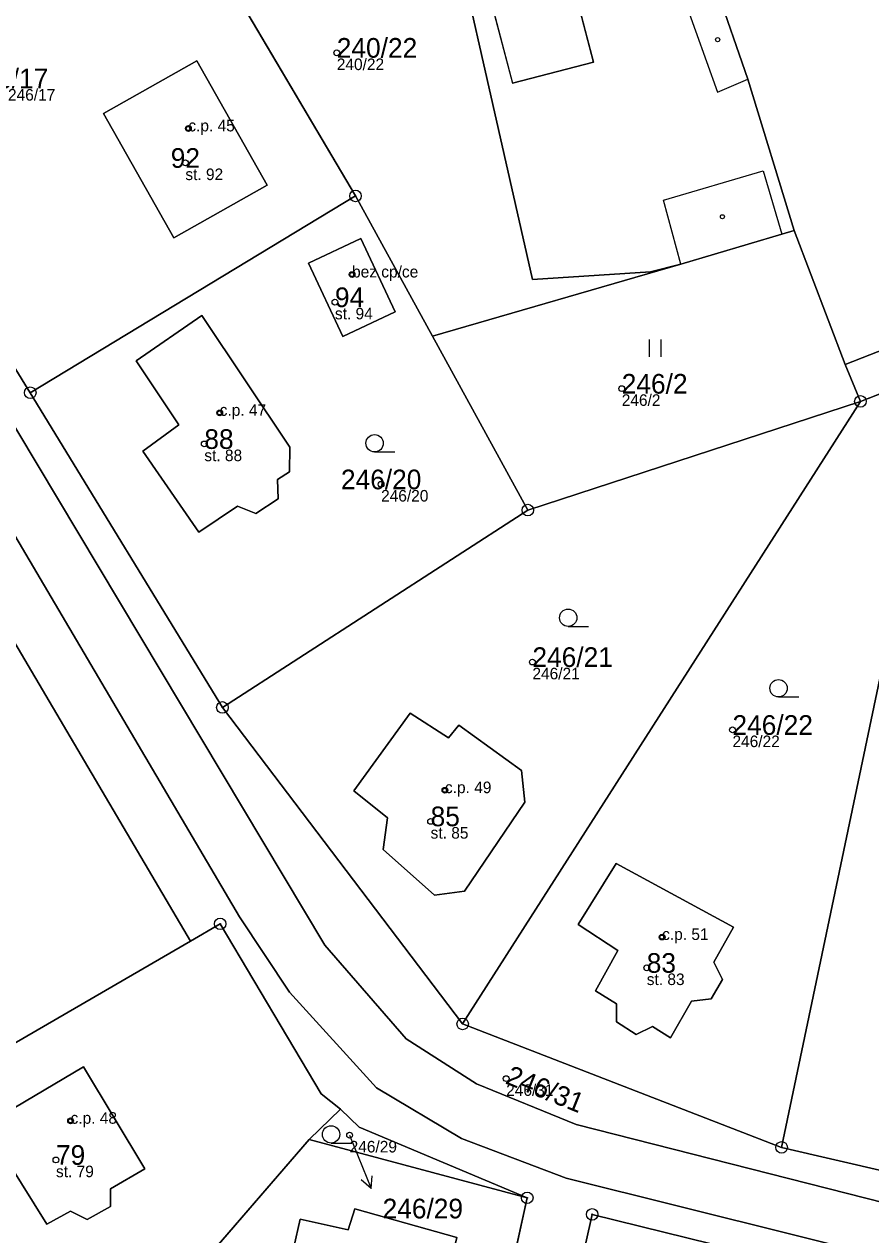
# Model space of a CAD drawing. Extents: x -680203 to -673936, y -1102717 to -1093650.
# Drawn here: x -677972 to -677898.9, y -1095351.1 to -1095246.5 of the extents above; entities that cross this region are included whole.
import ezdxf

# ---------------------------------------------------------------- set-up
doc = ezdxf.new("R2010")
doc.units = 0
for name, color, linetype in [('Definiční body', 7, 'Continuous'), ('Horni', 7, 'Continuous'), ('SOxx01xx_ŽSp_násyp_plocha', 7, 'Continuous'), ('SOxx02xx_Koleje_param další_Popis10', 7, 'Continuous'), ('SOxx02xx_Staničení_Popis10', 7, 'Continuous'), ('SOxxxxxx_Koleje_hlavní_body_Popis10', 7, 'Continuous'), ('SOxxxxxx_Koleje_param další_Popis10', 7, 'Continuous'), ('SOxxxxxx_Osa_bod_P', 7, 'Continuous'), ('SOxxxxxx_Staničení_Popis10', 7, 'Continuous'), ('x_prac', 7, 'Continuous')]:
    doc.layers.add(name, color=color, linetype=linetype)

msp = doc.modelspace()

# ---------------------------------------------------------------- linework, layer by layer
at = {"layer": 'Definiční body'}
for centre in [(-677945.03, -1095248.94), (-677957.86, -1095255.48), (-677958.12, -1095258.45), (-677943.71, -1095268.11), (-677945.19, -1095270.49), (-677920.4, -1095277.97), (-677955.15, -1095280.07), (-677956.48, -1095282.75), (-677941.2, -1095286.24), (-677928.12, -1095301.61), (-677910.83, -1095307.47), (-677935.68, -1095312.69), (-677936.92, -1095315.38), (-677916.91, -1095325.38), (-677918.24, -1095328.04), (-677930.39, -1095337.62), (-677968.04, -1095341.27), (-677943.92, -1095342.51), (-677969.3, -1095344.65)]:
    msp.add_circle(centre, 0.25, dxfattribs=at)
at = {"layer": 'Horni'}
for points in [[(-677927.83, -1095230.65), (-677934.84, -1095232.54), (-677929.84, -1095251.57), (-677922.84, -1095249.74)], [(-677965.19, -1095254.18), (-677959.11, -1095264.93), (-677951.06, -1095260.38), (-677957.12, -1095249.64)], [(-677942.95, -1095265), (-677947.48, -1095267.11), (-677944.5, -1095273.46), (-677939.97, -1095271.34)], [(-677949.1, -1095283.02), (-677956.7, -1095271.66), (-677962.38, -1095275.56), (-677958.69, -1095281.11), (-677961.8, -1095283.38), (-677956.96, -1095290.39), (-677953.6, -1095288.14), (-677952.03, -1095288.75), (-677950.09, -1095287.5), (-677950.14, -1095285.83), (-677949.13, -1095285.16)], [(-677938.69, -1095306.02), (-677943.56, -1095312.74), (-677940.66, -1095315.06), (-677941.02, -1095317.81), (-677936.58, -1095321.76), (-677934, -1095321.4), (-677928.79, -1095313.71), (-677929.07, -1095310.98), (-677934.49, -1095307.07), (-677935.37, -1095308.15)], [(-677920.85, -1095332.71), (-677919.14, -1095333.79), (-677917.73, -1095333.11), (-677916.18, -1095334.08), (-677914.37, -1095330.92), (-677912.67, -1095330.73), (-677911.69, -1095329.06), (-677912.45, -1095327.56), (-677910.73, -1095324.52), (-677920.89, -1095319.01), (-677924.18, -1095324.3), (-677920.74, -1095326.54), (-677922.66, -1095330.02), (-677920.86, -1095331.15)], [(-677961.63, -1095345.43), (-677966.92, -1095336.6), (-677975.44, -1095341.64), (-677970.08, -1095350.2), (-677968.06, -1095349.07), (-677966.6, -1095349.8), (-677964.58, -1095348.68), (-677964.59, -1095347.14)], [(-677950.56, -1095360.19), (-677940.67, -1095362.32), (-677939.65, -1095358.25), (-677936.44, -1095358.92), (-677934.64, -1095351.35), (-677943.48, -1095348.88), (-677944.06, -1095350.7), (-677948.19, -1095349.76), (-677948.74, -1095352.2), (-677949.9, -1095352.57), (-677950.41, -1095354.53), (-677949.5, -1095355.56)]]:
    msp.add_lwpolyline(points, close=True, dxfattribs=at)
at = {"layer": 'SOxx01xx_ŽSp_násyp_plocha'}
for points in [[(-677906.72, -1095200.12), (-677908.31, -1095203.66), (-677911.4, -1095207.89), (-677916.03, -1095212.48), (-677921.77, -1095216.89), (-677915.43, -1095233.08), (-677912.25, -1095243.28), (-677909.5, -1095251.23), (-677905.49, -1095264.31), (-677901.08, -1095275.89), (-677879.11, -1095267.28), (-677877.1, -1095266.44), (-677880.42, -1095258.69), (-677883.17, -1095251.04), (-677883.32, -1095248.44), (-677885.09, -1095242.35), (-677888.03, -1095233.81), (-677892.42, -1095223.91), (-677903.26, -1095197.39), (-677898.48, -1095195.14), (-677902.02, -1095189.9), (-677905.74, -1095197.94)], [(-677937.77, -1095225.91), (-677928.1, -1095268.54), (-677917.92, -1095267.86), (-677915.29, -1095267.2), (-677906.57, -1095264.62), (-677905.49, -1095264.31), (-677909.5, -1095251.23), (-677912.25, -1095243.28), (-677915.43, -1095233.08), (-677921.25, -1095235.86), (-677929.85, -1095222.23)], [(-677937.77, -1095225.91), (-677948.04, -1095229.3), (-677960.29, -1095232.74), (-677943.41, -1095261.31), (-677936.77, -1095273.42), (-677915.29, -1095267.2), (-677917.92, -1095267.86), (-677928.1, -1095268.54)], [(-677988.35, -1095250.99), (-677971.52, -1095278.32), (-677943.41, -1095261.31), (-677960.29, -1095232.74), (-677983.05, -1095241.42), (-677987.24, -1095245.39)], [(-677951.06, -1095260.38), (-677957.12, -1095249.64), (-677965.19, -1095254.18), (-677959.11, -1095264.93)], [(-677951.06, -1095260.38), (-677959.11, -1095264.93), (-677965.19, -1095254.18), (-677957.12, -1095249.64)], [(-677943.41, -1095261.31), (-677971.52, -1095278.32), (-677954.92, -1095305.53), (-677928.52, -1095288.47), (-677936.77, -1095273.42)], [(-677901.08, -1095275.89), (-677905.49, -1095264.31), (-677906.57, -1095264.62), (-677915.29, -1095267.2), (-677936.77, -1095273.42), (-677928.52, -1095288.47), (-677899.77, -1095279.07)], [(-677942.95, -1095265), (-677947.48, -1095267.11), (-677944.5, -1095273.46), (-677939.97, -1095271.34)], [(-677942.95, -1095265), (-677939.97, -1095271.34), (-677944.5, -1095273.46), (-677947.48, -1095267.11)], [(-677880.37, -1095270.77), (-677892.47, -1095276.22), (-677906.58, -1095343.56), (-677883.92, -1095348.81), (-677872.24, -1095292.07)], [(-677952.03, -1095288.75), (-677950.09, -1095287.5), (-677950.14, -1095285.83), (-677949.13, -1095285.16), (-677949.1, -1095283.02), (-677956.7, -1095271.66), (-677962.38, -1095275.56), (-677958.69, -1095281.11), (-677961.8, -1095283.38), (-677956.96, -1095290.39), (-677953.6, -1095288.14)], [(-677952.03, -1095288.75), (-677953.6, -1095288.14), (-677956.96, -1095290.39), (-677961.8, -1095283.38), (-677958.69, -1095281.11), (-677962.38, -1095275.56), (-677956.7, -1095271.66), (-677949.1, -1095283.02), (-677949.13, -1095285.16), (-677950.14, -1095285.83), (-677950.09, -1095287.5)], [(-677899.77, -1095279.07), (-677934.15, -1095332.89), (-677906.58, -1095343.56), (-677892.47, -1095276.22)], [(-677899.77, -1095279.07), (-677928.52, -1095288.47), (-677954.92, -1095305.53), (-677934.15, -1095332.89)], [(-677957.66, -1095325.74), (-677978.13, -1095291.05), (-678002.3, -1095305.61), (-678000.42, -1095310.37), (-677982.77, -1095340.29)], [(-677936.58, -1095321.76), (-677941.02, -1095317.81), (-677940.66, -1095315.06), (-677943.56, -1095312.74), (-677938.69, -1095306.02), (-677935.37, -1095308.15), (-677934.49, -1095307.07), (-677929.07, -1095310.98), (-677928.79, -1095313.71), (-677934, -1095321.4)], [(-677936.58, -1095321.76), (-677934, -1095321.4), (-677928.79, -1095313.71), (-677929.07, -1095310.98), (-677934.49, -1095307.07), (-677935.37, -1095308.15), (-677938.69, -1095306.02), (-677943.56, -1095312.74), (-677940.66, -1095315.06), (-677941.02, -1095317.81)], [(-677912.45, -1095327.56), (-677911.69, -1095329.06), (-677912.67, -1095330.73), (-677914.37, -1095330.92), (-677916.18, -1095334.08), (-677917.73, -1095333.11), (-677919.14, -1095333.79), (-677920.85, -1095332.71), (-677920.86, -1095331.15), (-677922.66, -1095330.02), (-677920.74, -1095326.54), (-677924.18, -1095324.3), (-677920.89, -1095319.01), (-677910.73, -1095324.52)], [(-677912.45, -1095327.56), (-677910.73, -1095324.52), (-677920.89, -1095319.01), (-677924.18, -1095324.3), (-677920.74, -1095326.54), (-677922.66, -1095330.02), (-677920.86, -1095331.15), (-677920.85, -1095332.71), (-677919.14, -1095333.79), (-677917.73, -1095333.11), (-677916.18, -1095334.08), (-677914.37, -1095330.92), (-677912.67, -1095330.73), (-677911.69, -1095329.06)], [(-677994.42, -1095347.96), (-678005.14, -1095354.07), (-677985.66, -1095387.14), (-677947.41, -1095342.87), (-677944.7, -1095340.27), (-677946.39, -1095338.92), (-677955.11, -1095324.24), (-677957.66, -1095325.74), (-677982.77, -1095340.29)], [(-677964.58, -1095348.68), (-677966.6, -1095349.8), (-677968.06, -1095349.07), (-677970.08, -1095350.2), (-677975.44, -1095341.64), (-677966.92, -1095336.6), (-677961.63, -1095345.43), (-677964.59, -1095347.14)], [(-677964.58, -1095348.68), (-677964.59, -1095347.14), (-677961.63, -1095345.43), (-677966.92, -1095336.6), (-677975.44, -1095341.64), (-677970.08, -1095350.2), (-677968.06, -1095349.07), (-677966.6, -1095349.8)], [(-677944.7, -1095340.27), (-677947.41, -1095342.87), (-677928.57, -1095347.92), (-677943.1, -1095341.8)], [(-677953.59, -1095394.87), (-677939.67, -1095398.23), (-677928.57, -1095347.92), (-677947.41, -1095342.87), (-677985.66, -1095387.14)], [(-677949.5, -1095355.56), (-677950.41, -1095354.53), (-677949.9, -1095352.57), (-677948.74, -1095352.2), (-677948.19, -1095349.76), (-677944.06, -1095350.7), (-677943.48, -1095348.88), (-677934.64, -1095351.35), (-677936.44, -1095358.92), (-677939.65, -1095358.25), (-677940.67, -1095362.32), (-677950.56, -1095360.19)], [(-677949.5, -1095355.56), (-677950.56, -1095360.19), (-677940.67, -1095362.32), (-677939.65, -1095358.25), (-677936.44, -1095358.92), (-677934.64, -1095351.35), (-677943.48, -1095348.88), (-677944.06, -1095350.7), (-677948.19, -1095349.76), (-677948.74, -1095352.2), (-677949.9, -1095352.57), (-677950.41, -1095354.53)], [(-677934.19, -1095399.62), (-677920.52, -1095402.84), (-677911.35, -1095404.96), (-677900.28, -1095354.95), (-677922.96, -1095349.35)]]:
    msp.add_lwpolyline(points, close=True, dxfattribs=at)
for points in [[(-677883.92, -1095348.81), (-677906.58, -1095343.56), (-677934.15, -1095332.89), (-677954.92, -1095305.53), (-677971.52, -1095278.32), (-677988.35, -1095250.99), (-677987.24, -1095245.39), (-677983.05, -1095241.42), (-677960.29, -1095232.74), (-677973.32, -1095235.9), (-677982.65, -1095238.18), (-677992.96, -1095242.35), (-677993.72, -1095244.47), (-677993.27, -1095246.78), (-677992.21, -1095248.95), (-677946.07, -1095326.08), (-677939.04, -1095334.19), (-677932.96, -1095338.08), (-677924.35, -1095341.58), (-677850.8, -1095360.29)], [(-677850.8, -1095360.29), (-677924.35, -1095341.58), (-677932.96, -1095338.08), (-677939.04, -1095334.19), (-677946.07, -1095326.08), (-677992.21, -1095248.95), (-677993.27, -1095246.78), (-677993.72, -1095244.47), (-677992.96, -1095242.35), (-678002.17, -1095246.07), (-678004.89, -1095248.45), (-678000.18, -1095248.95), (-677997.16, -1095250.75), (-677993.82, -1095255.1), (-677953.45, -1095323.62), (-677949.12, -1095330.13), (-677941.6, -1095338.4), (-677934.24, -1095342.8), (-677925.19, -1095346.22), (-677846.27, -1095365.91)], [(-677846.27, -1095365.91), (-677925.19, -1095346.22), (-677934.24, -1095342.8), (-677941.6, -1095338.4), (-677949.12, -1095330.13), (-677953.45, -1095323.62), (-677993.82, -1095255.1), (-677997.16, -1095250.75), (-678000.18, -1095248.95), (-678004.89, -1095248.45), (-678017.58, -1095259.55)], [(-678024.23, -1095271.05), (-678010.06, -1095257.12), (-678004.35, -1095254.51), (-678001.71, -1095252.74), (-677996.47, -1095254.6), (-677975.68, -1095289.65), (-677978.13, -1095291.05), (-677957.66, -1095325.74), (-677955.11, -1095324.24), (-677946.39, -1095338.92), (-677944.7, -1095340.27), (-677943.1, -1095341.8), (-677928.57, -1095347.92), (-677939.67, -1095398.23)], [(-677879.11, -1095267.28), (-677901.08, -1095275.89), (-677899.77, -1095279.07), (-677892.47, -1095276.22)], [(-677934.19, -1095399.62), (-677922.96, -1095349.35), (-677900.28, -1095354.95)]]:
    msp.add_lwpolyline(points, dxfattribs=at)
at = {"layer": 'SOxx02xx_Koleje_param další_Popis10'}
for centre, radius in [((-677943.41, -1095261.31), 0.5), ((-677943.41, -1095261.31), 0.0303), ((-677971.52, -1095278.32), 0.5), ((-677971.52, -1095278.32), 0.0303), ((-677899.77, -1095279.07), 0.5), ((-677899.77, -1095279.07), 0.0303), ((-677928.52, -1095288.47), 0.5), ((-677928.52, -1095288.47), 0.0303), ((-677954.92, -1095305.53), 0.5), ((-677954.92, -1095305.53), 0.0303), ((-677955.11, -1095324.24), 0.5), ((-677955.11, -1095324.24), 0.0303), ((-677934.15, -1095332.89), 0.5), ((-677934.15, -1095332.89), 0.0303), ((-677906.58, -1095343.56), 0.5), ((-677906.58, -1095343.56), 0.0303), ((-677928.57, -1095347.92), 0.5), ((-677928.57, -1095347.92), 0.0303), ((-677922.96, -1095349.35), 0.5), ((-677922.96, -1095349.35), 0.0303)]:
    msp.add_circle(centre, radius, dxfattribs=at)
at = {"layer": 'SOxx02xx_Staničení_Popis10'}
for p, q in [((-677943.92, -1095342.51), (-677943.19, -1095344.34)), ((-677943.19, -1095344.34), (-677942.07, -1095347.12)), ((-677942.07, -1095347.12), (-677941.98, -1095346.01)), ((-677942.07, -1095347.12), (-677942.91, -1095346.38))]:
    msp.add_line(p, q, dxfattribs=at)
at = {"layer": 'SOxxxxxx_Koleje_hlavní_body_Popis10'}
for p, q in [((-677918, -1095275.23), (-677918, -1095273.73)), ((-677917, -1095275.23), (-677917, -1095273.73)), ((-677941.76, -1095283.44), (-677940.01, -1095283.44)), ((-677925.03, -1095298.53), (-677923.28, -1095298.53)), ((-677906.85, -1095304.62), (-677905.1, -1095304.62)), ((-677945.52, -1095343.19), (-677943.77, -1095343.19))]:
    msp.add_line(p, q, dxfattribs=at)
for centre in [(-677941.76, -1095282.69), (-677925.03, -1095297.78), (-677906.85, -1095303.87), (-677945.52, -1095342.44)]:
    msp.add_circle(centre, 0.75, dxfattribs=at)
at = {"layer": 'SOxxxxxx_Koleje_param další_Popis10'}
for centre in [(-677912.11, -1095247.8), (-677957.87, -1095255.48), (-677911.7, -1095263.11), (-677943.72, -1095268.11), (-677955.16, -1095280.07), (-677935.69, -1095312.69), (-677916.92, -1095325.38), (-677968.05, -1095341.27)]:
    msp.add_circle(centre, 0.175, dxfattribs=at)
at = {"layer": 'SOxxxxxx_Staničení_Popis10'}
for p, q in [((-677927.83, -1095230.65), (-677922.84, -1095249.74)), ((-677934.84, -1095232.54), (-677929.84, -1095251.57)), ((-677914.97, -1095244.35), (-677912.13, -1095252.35)), ((-677922.84, -1095249.74), (-677929.84, -1095251.57)), ((-677912.13, -1095252.35), (-677909.5, -1095251.23)), ((-677916.8, -1095261.69), (-677908.18, -1095259.13)), ((-677908.18, -1095259.13), (-677906.57, -1095264.62)), ((-677915.29, -1095267.2), (-677916.8, -1095261.69))]:
    msp.add_line(p, q, dxfattribs=at)
at = {"layer": 'x_prac'}
for p, q in [((-677960.29, -1095232.74), (-677943.41, -1095261.31)), ((-677943.41, -1095261.31), (-677971.52, -1095278.32)), ((-677936.77, -1095273.42), (-677943.41, -1095261.31)), ((-677905.49, -1095264.31), (-677901.08, -1095275.89)), ((-677936.77, -1095273.42), (-677915.29, -1095267.2)), ((-677928.52, -1095288.47), (-677936.77, -1095273.42)), ((-677899.77, -1095279.07), (-677901.08, -1095275.89)), ((-677906.58, -1095343.56), (-677892.47, -1095276.22)), ((-677892.47, -1095276.22), (-677899.77, -1095279.07)), ((-677971.52, -1095278.32), (-677954.92, -1095305.53)), ((-677934.15, -1095332.89), (-677899.77, -1095279.07)), ((-677928.52, -1095288.47), (-677899.77, -1095279.07)), ((-677954.92, -1095305.53), (-677928.52, -1095288.47)), ((-677978.13, -1095291.05), (-677957.66, -1095325.74)), ((-677954.92, -1095305.53), (-677934.15, -1095332.89)), ((-677982.77, -1095340.29), (-677957.66, -1095325.74)), ((-677934.15, -1095332.89), (-677906.58, -1095343.56)), ((-677947.41, -1095342.87), (-677944.7, -1095340.27)), ((-677985.66, -1095387.14), (-677947.41, -1095342.87)), ((-677947.41, -1095342.87), (-677928.57, -1095347.92)), ((-677906.58, -1095343.56), (-677883.92, -1095348.81)), ((-677928.57, -1095347.92), (-677939.67, -1095398.23))]:
    msp.add_line(p, q, dxfattribs=at)
for points in [[(-677937.77, -1095225.91), (-677928.1, -1095268.54), (-677917.92, -1095267.86), (-677915.29, -1095267.2)], [(-677960.29, -1095232.74), (-677983.05, -1095241.42), (-677987.24, -1095245.39), (-677988.35, -1095250.99), (-677971.52, -1095278.32)], [(-677905.49, -1095264.31), (-677909.5, -1095251.23), (-677912.25, -1095243.28), (-677915.43, -1095233.08)], [(-677819.24, -1095351.84), (-677834.56, -1095358.41), (-677839.83, -1095360.08), (-677845.65, -1095360.93), (-677850.8, -1095360.29), (-677924.35, -1095341.58), (-677932.96, -1095338.08), (-677939.04, -1095334.19), (-677946.07, -1095326.08), (-677992.21, -1095248.95), (-677993.27, -1095246.78), (-677993.72, -1095244.47), (-677992.96, -1095242.35)], [(-677846.27, -1095365.91), (-677925.19, -1095346.22), (-677934.24, -1095342.8), (-677941.6, -1095338.4), (-677949.12, -1095330.13), (-677953.45, -1095323.62), (-677993.82, -1095255.1), (-677997.16, -1095250.75), (-678000.18, -1095248.95), (-678004.89, -1095248.45)], [(-677951.06, -1095260.38), (-677957.12, -1095249.64), (-677965.19, -1095254.18), (-677959.11, -1095264.93), (-677951.06, -1095260.38)], [(-677915.29, -1095267.2), (-677906.57, -1095264.62), (-677905.49, -1095264.31)], [(-677942.95, -1095265), (-677947.48, -1095267.11), (-677944.5, -1095273.46), (-677939.97, -1095271.34), (-677942.95, -1095265)], [(-677901.08, -1095275.89), (-677879.11, -1095267.28), (-677877.1, -1095266.44)], [(-677952.03, -1095288.75), (-677953.6, -1095288.14), (-677956.96, -1095290.39), (-677961.8, -1095283.38), (-677958.69, -1095281.11), (-677962.38, -1095275.56), (-677956.7, -1095271.66), (-677949.1, -1095283.02), (-677949.13, -1095285.16), (-677950.14, -1095285.83), (-677950.09, -1095287.5), (-677952.03, -1095288.75)], [(-677936.58, -1095321.76), (-677934, -1095321.4), (-677928.79, -1095313.71), (-677929.07, -1095310.98), (-677934.49, -1095307.07), (-677935.37, -1095308.15), (-677938.69, -1095306.02), (-677943.56, -1095312.74), (-677940.66, -1095315.06), (-677941.02, -1095317.81), (-677936.58, -1095321.76)], [(-677912.45, -1095327.56), (-677911.69, -1095329.06), (-677912.67, -1095330.73), (-677914.37, -1095330.92), (-677916.18, -1095334.08), (-677917.73, -1095333.11), (-677919.14, -1095333.79), (-677920.85, -1095332.71), (-677920.86, -1095331.15), (-677922.66, -1095330.02), (-677920.74, -1095326.54), (-677924.18, -1095324.3), (-677920.89, -1095319.01), (-677910.73, -1095324.52), (-677912.45, -1095327.56)], [(-677957.66, -1095325.74), (-677955.11, -1095324.24), (-677946.39, -1095338.92), (-677944.7, -1095340.27)], [(-677964.58, -1095348.68), (-677964.59, -1095347.14), (-677961.63, -1095345.43), (-677966.92, -1095336.6), (-677975.44, -1095341.64), (-677970.08, -1095350.2), (-677968.06, -1095349.07), (-677966.6, -1095349.8), (-677964.58, -1095348.68)], [(-677928.57, -1095347.92), (-677943.1, -1095341.8), (-677944.7, -1095340.27)], [(-677949.5, -1095355.56), (-677950.56, -1095360.19), (-677940.67, -1095362.32), (-677939.65, -1095358.25), (-677936.44, -1095358.92), (-677934.64, -1095351.35), (-677943.48, -1095348.88), (-677944.06, -1095350.7), (-677948.19, -1095349.76), (-677948.74, -1095352.2), (-677949.9, -1095352.57), (-677950.41, -1095354.53), (-677949.5, -1095355.56)], [(-677934.19, -1095399.62), (-677922.96, -1095349.35), (-677900.28, -1095354.95)]]:
    msp.add_lwpolyline(points, dxfattribs=at)

# ---------------------------------------------------------------- texts
at = {"layer": 'Definiční body'}
for s, p in [('240/22', (-677945.03, -1095250.43)), ('246/17', (-677973.45, -1095253.07)), ('c.p. 45', (-677957.86, -1095255.73)), ('st. 92', (-677958.12, -1095259.94)), ('bez cp/ce', (-677943.71, -1095268.36)), ('st. 94', (-677945.19, -1095271.98)), ('246/2', (-677920.4, -1095279.46)), ('c.p. 47', (-677955.15, -1095280.32)), ('st. 88', (-677956.48, -1095284.24)), ('246/20', (-677941.2, -1095287.73)), ('246/21', (-677928.12, -1095303.1)), ('246/22', (-677910.83, -1095308.96)), ('c.p. 49', (-677935.68, -1095312.94)), ('st. 85', (-677936.92, -1095316.87)), ('c.p. 51', (-677916.91, -1095325.63)), ('st. 83', (-677918.24, -1095329.53)), ('246/31', (-677930.39, -1095339.11)), ('c.p. 48', (-677968.04, -1095341.52)), ('246/29', (-677943.92, -1095344)), ('st. 79', (-677969.3, -1095346.14))]:
    msp.add_text(s, height=1, dxfattribs=at).set_placement(p)
at = {"layer": 'SOxxxxxx_Osa_bod_P'}
for s, p in [('240/22', (-677945.03, -1095249.36)), ('246/17', (-677976.92, -1095252.01)), ('92', (-677959.38, -1095258.88)), ('94', (-677945.19, -1095270.92)), ('246/2', (-677920.4, -1095278.4)), ('88', (-677956.48, -1095283.18)), ('246/20', (-677944.67, -1095286.67)), ('246/21', (-677928.12, -1095302.03)), ('246/22', (-677910.83, -1095307.9)), ('85', (-677936.92, -1095315.8)), ('83', (-677918.24, -1095328.47)), ('79', (-677969.3, -1095345.07)), ('246/29', (-677941.07, -1095349.7))]:
    msp.add_text(s, height=1.7, dxfattribs=at).set_placement(p)
msp.add_text('246/31', height=1.7, rotation=338, dxfattribs=at).set_placement((-677930.55, -1095338.01))

doc.saveas('drawing.dxf')
